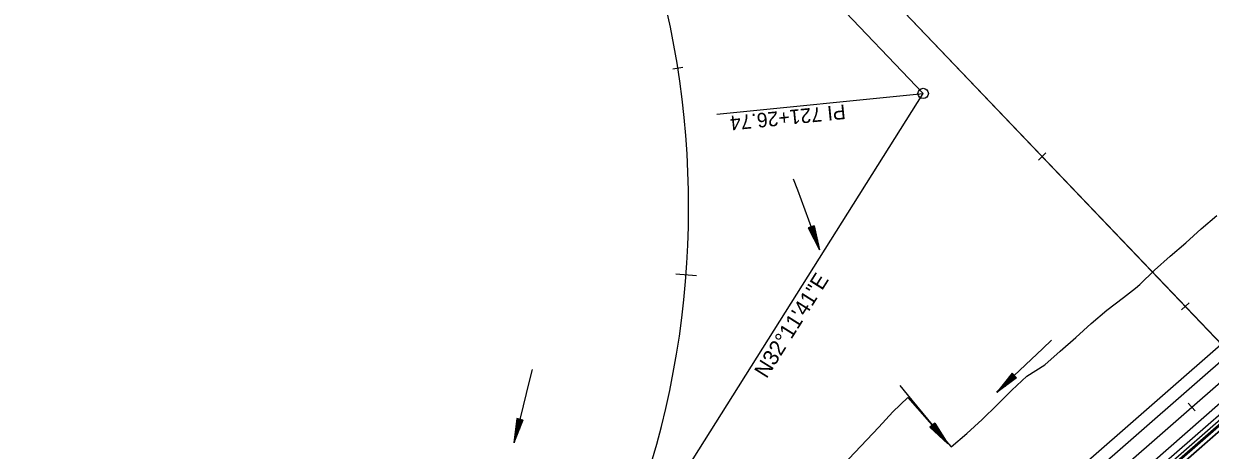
# Model space of a CAD drawing. Extents: x 1300404 to 1323571, y 234004 to 252077.
# Drawn here: x 1310144 to 1310716, y 241018 to 241223 of the extents above; entities that cross this region are included whole.
import ezdxf

# ---------------------------------------------------------------- set-up
doc = ezdxf.new("R2010")
doc.units = 0
for name, color, linetype in [('R_Barrier Wall', 7, 'Continuous'), ('R_Const Limits', 7, 'Continuous'), ('R_Draft', 7, 'Continuous'), ('R_Flow Arrows', 7, 'Continuous'), ('R_Horz Alg Annot', 7, 'Continuous'), ('R_Horz Alg Annot Leader', 7, 'Continuous'), ('R_Horz Alg Major Ticks', 7, 'Continuous'), ('R_Horz Alg Minor Ticks', 7, 'Continuous'), ('R_Horz Alg Tangents', 7, 'Continuous'), ('R_Horz Alg Tangents Text', 7, 'Continuous'), ('R_Lane Edge', 7, 'Continuous'), ('R_Pipe Culvert', 7, 'Continuous'), ('R_Proposed', 7, 'Continuous'), ('R_Shoulder', 7, 'Continuous')]:
    doc.layers.add(name, color=color, linetype=linetype)

msp = doc.modelspace()

# ---------------------------------------------------------------- linework, layer by layer
at = {"layer": 'R_Barrier Wall'}
for p, q in [((1309593.62, 240046.84), (1310923.44, 241209.65)), ((1309594.93, 240045.34), (1310924.76, 241208.15))]:
    msp.add_line(p, q, dxfattribs=at)
at = {"layer": 'R_Const Limits'}
msp.add_lwpolyline([(1310521.91, 240992.25), (1310556.36, 241028.81), (1310563.22, 241036.16), (1310570.38, 241043.16), (1310591.25, 241019.31), (1310598.84, 241025.8), (1310606.18, 241032.6), (1310613.4, 241039.53), (1310620.44, 241046.68), (1310627.77, 241053.48), (1310636.37, 241058.84), (1310643.88, 241065.45), (1310651.33, 241072.12), (1310658.79, 241078.78), (1310666.34, 241085.33), (1310674.29, 241091.44), (1310680.1, 241095.91), (1310682.19, 241097.59), (1310689.34, 241104.6), (1310696.8, 241111.26), (1310704.36, 241117.81), (1310711.86, 241124.42), (1310719.4, 241130.99)], dxfattribs=at)
at = {"layer": 'R_Draft'}
msp.add_line((1309184.47, 239689.08), (1312131.36, 242265.86), dxfattribs=at)
at = {"layer": 'R_Flow Arrows'}
for p, q in [((1310525.18, 241125.97), (1310522.33, 241124.91)), ((1310525.18, 241125.97), (1310527.84, 241114.43)), ((1310522.33, 241124.91), (1310527.84, 241114.43)), ((1310620.67, 241054.86), (1310613.27, 241045.6)), ((1310622.78, 241052.67), (1310613.27, 241045.6)), ((1310622.78, 241052.67), (1310620.67, 241054.86)), ((1310381.87, 241033.02), (1310380.44, 241021.26)), ((1310384.82, 241032.27), (1310380.44, 241021.26)), ((1310384.82, 241032.27), (1310381.87, 241033.02)), ((1310583.35, 241030.82), (1310581, 241028.89)), ((1310581, 241028.89), (1310589.64, 241020.78)), ((1310583.35, 241030.82), (1310589.64, 241020.78))]:
    msp.add_line(p, q, dxfattribs=at)
for points in [[(1310515.13, 241148.63), (1310517.15, 241143.23), (1310527.84, 241114.43)], [(1310522.61, 241125.02), (1310523.43, 241122.82)], [(1310522.9, 241125.13), (1310524.53, 241120.72)], [(1310523.18, 241125.23), (1310525.34, 241119.4), (1310525.63, 241118.62)], [(1310523.47, 241125.34), (1310525.63, 241119.51), (1310526.73, 241116.52)], [(1310524.04, 241125.55), (1310526.2, 241119.72), (1310527.3, 241116.73)], [(1310524.32, 241125.65), (1310526.48, 241119.82), (1310526.77, 241119.04)], [(1310524.61, 241125.76), (1310526.24, 241121.35)], [(1310524.89, 241125.87), (1310525.71, 241123.66)], [(1310639.66, 241070.8), (1310635.49, 241066.83), (1310613.17, 241045.71)], [(1310389.21, 241056.68), (1310387.87, 241051.07), (1310380.59, 241021.22)], [(1310621.51, 241053.99), (1310617.04, 241049.67), (1310614.75, 241047.46)], [(1310621.93, 241053.55), (1310617.46, 241049.23), (1310615.17, 241047.02)], [(1310621.3, 241054.2), (1310616.83, 241049.88), (1310616.23, 241049.31)], [(1310622.15, 241053.33), (1310617.67, 241049.01), (1310617.07, 241048.43)], [(1310621.09, 241054.42), (1310617.71, 241051.16)], [(1310622.36, 241053.11), (1310618.98, 241049.85)], [(1310620.88, 241054.64), (1310619.19, 241053.01)], [(1310622.57, 241052.89), (1310620.88, 241051.26)], [(1310566.46, 241048.96), (1310570.13, 241044.52), (1310589.64, 241020.78)], [(1310383.05, 241032.72), (1310381.51, 241026.69), (1310380.72, 241023.61)], [(1310382.75, 241032.79), (1310381.22, 241026.77), (1310381.01, 241025.96)], [(1310382.46, 241032.87), (1310381.3, 241028.31)], [(1310383.64, 241032.57), (1310382.1, 241026.54), (1310381.31, 241023.46)], [(1310382.16, 241032.94), (1310381.58, 241030.67)], [(1310383.93, 241032.49), (1310382.4, 241026.47), (1310382.19, 241025.66)], [(1310384.23, 241032.42), (1310383.07, 241027.86)], [(1310384.52, 241032.34), (1310383.94, 241030.06)], [(1310581.24, 241029.09), (1310582.73, 241027.27)], [(1310581.47, 241029.28), (1310584.46, 241025.65)], [(1310581.71, 241029.47), (1310585.66, 241024.67), (1310586.18, 241024.02)], [(1310581.94, 241029.66), (1310585.89, 241024.86), (1310587.9, 241022.4)], [(1310582.41, 241030.05), (1310586.36, 241025.25), (1310588.37, 241022.78)], [(1310582.65, 241030.24), (1310586.6, 241025.44), (1310587.12, 241024.79)], [(1310582.88, 241030.44), (1310585.87, 241026.81)], [(1310583.12, 241030.63), (1310584.61, 241028.81)]]:
    msp.add_lwpolyline(points, dxfattribs=at)
at = {"layer": 'R_Horz Alg Annot Leader'}
msp.add_lwpolyline([(1310478.26, 241179.81), (1310577.76, 241189.8)], dxfattribs=at)
msp.add_lwpolyline([(1310478.26, 241179.81), (1310577.76, 241189.8)], dxfattribs=at)
at = {"layer": 'R_Horz Alg Major Ticks'}
msp.add_lwpolyline([(1310458.47, 241102.71), (1310468.44, 241101.95)], dxfattribs=at)
msp.add_lwpolyline([(1310458.47, 241102.71), (1310468.44, 241101.95)], dxfattribs=at)
at = {"layer": 'R_Horz Alg Minor Ticks'}
for points in [[(1310457, 241201.64), (1310461.94, 241202.41)], [(1310457, 241201.64), (1310461.94, 241202.41)], [(1310636.92, 241161.14), (1310633.3, 241157.68)], [(1310636.92, 241161.14), (1310633.3, 241157.68)], [(1310705.96, 241088.8), (1310702.35, 241085.35)], [(1310705.96, 241088.8), (1310702.35, 241085.35)], [(1310705.61, 241040.43), (1310708.9, 241036.66)], [(1310705.61, 241040.43), (1310708.9, 241036.66)]]:
    msp.add_lwpolyline(points, dxfattribs=at)
at = {"layer": 'R_Horz Alg Tangents'}
for p, q in [((1310577.76, 241189.8), (1310345.07, 241433.58)), ((1310577.76, 241189.8), (1310345.07, 241433.58)), ((1310398.2, 240904.62), (1310577.76, 241189.8)), ((1310398.2, 240904.62), (1310577.76, 241189.8))]:
    msp.add_line(p, q, dxfattribs=at)
at = {"layer": 'R_Lane Edge'}
for p, q in [((1310188.6, 240594.99), (1310884.73, 241203.69)), ((1309589.67, 240051.36), (1310894.61, 241192.4))]:
    msp.add_line(p, q, dxfattribs=at)
at = {"layer": 'R_Pipe Culvert'}
for p, q in [((1310643.68, 240963.19), (1310830.73, 241126.74)), ((1310645.33, 240961.31), (1310832.37, 241124.86))]:
    msp.add_line(p, q, dxfattribs=at)
at = {"layer": 'R_Proposed'}
for p, q in [((1310151.78, 241665.77), (1311952.58, 239779.15)), ((1310151.78, 241665.77), (1311952.58, 239779.15)), ((1310165.59, 241651.3), (1311952.63, 239779.09)), ((1310165.59, 241651.3), (1311952.63, 239779.09)), ((1310165.59, 241651.3), (1311952.63, 239779.09)), ((1310165.59, 241651.3), (1311952.63, 239779.09)), ((1309584.71, 240056.98), (1310889.67, 241198.05)), ((1309584.71, 240056.98), (1310889.67, 241198.05))]:
    msp.add_line(p, q, dxfattribs=at)
msp.add_circle((1310577.76, 241189.8), 2.5, dxfattribs=at)
msp.add_circle((1310577.76, 241189.8), 2.5, dxfattribs=at)
for centre, radius, start, end in [((1310737.29, 241372.32), 231.5, 311.1667, 114.4738), ((1310737.29, 241372.32), 231.5, 311.1667, 114.4738), ((1310032.27, 241135.01), 432.42, 327.8054, 43.6667), ((1310032.27, 241135.01), 432.42, 327.8054, 43.6667), ((1310032.27, 241135.01), 432.42, 327.8054, 43.6667), ((1310032.27, 241135.01), 432.42, 327.8054, 43.6667)]:
    msp.add_arc(centre, radius, start, end, dxfattribs=at)
at = {"layer": 'R_Shoulder'}
for p, q in [((1309482.39, 239944.26), (1311020.24, 241288.97)), ((1309482.39, 239944.26), (1311020.24, 241288.97)), ((1310239.17, 240647.18), (1310880.78, 241208.21)), ((1309592.3, 240048.35), (1310897.24, 241189.39))]:
    msp.add_line(p, q, dxfattribs=at)

# ---------------------------------------------------------------- texts
at = {"layer": 'R_Horz Alg Annot'}
msp.add_text('PI 721+26.74', height=7, rotation=185.736, dxfattribs=at).set_placement((1310539.99, 241184.48))
msp.add_text('PI 721+26.74', height=7, rotation=185.736, dxfattribs=at).set_placement((1310539.99, 241184.48))
at = {"layer": 'R_Horz Alg Tangents Text'}
msp.add_text('N32%%d11\'41"E', height=7.5, rotation=57.8054, dxfattribs=at).set_placement((1310502.24, 241051.93))
msp.add_text('N32%%d11\'41"E', height=7.5, rotation=57.8054, dxfattribs=at).set_placement((1310502.24, 241051.93))

doc.saveas('drawing.dxf')
